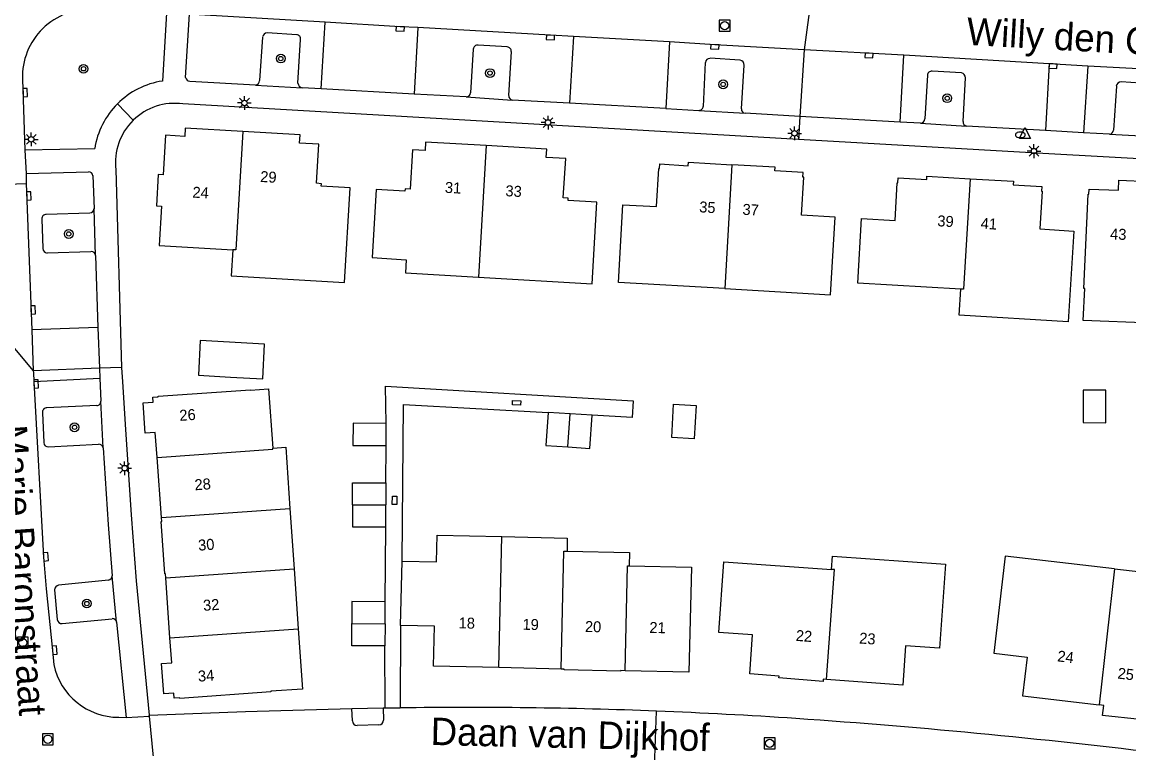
# Model space of a CAD drawing. Extents: x 131000 to 133013, y 393000 to 396501.
# Drawn here: x 132779 to 132880, y 394496.5 to 394562.8 of the extents above; entities that cross this region are included whole.
import ezdxf

# ---------------------------------------------------------------- set-up
doc = ezdxf.new("R2010")
doc.units = 0
for name, color, linetype in [('gg-afsc-hekwerk', 7, 'Continuous'), ('gg-anno-huisnummerreeks BGT', 7, 'Continuous'), ('gg-anno-openbare ruimte label', 7, 'Continuous'), ('gg-bbg-bijgebouw', 7, 'Continuous'), ('gg-bbg-hoofdgebouw', 7, 'Continuous'), ('gg-bbg-tussenscheiding', 7, 'Continuous'), ('gg-knt-verharding', 7, 'Continuous'), ('gg-knt-verharding nz', 7, 'Continuous'), ('gt-grn-weggrens', 7, 'Continuous'), ('gt-symb-boom', 7, 'Continuous'), ('gt-symb-brandkraan', 7, 'Continuous'), ('gt-symb-kolk', 7, 'Continuous'), ('gt-symb-kolk center center', 7, 'Continuous'), ('gt-symb-lichtmast', 7, 'Continuous'), ('gt-symb-rioolschacht', 7, 'Continuous'), ('gt-symb-waterafsluiter', 7, 'Continuous')]:
    doc.layers.add(name, color=color, linetype=linetype)

# ---------------------------------------------------------------- blocks, each defined once
blk = doc.blocks.new('gt0-KOLK')
at = {"layer": 'gt-symb-kolk'}
blk.add_lwpolyline([(0, 0), (0.37, 0), (0.37, 0.4), (-0.38, 0.4), (-0.38, 0), (0, 0)], dxfattribs=at)
blk = doc.blocks.new('gt0-RS')
at = {"layer": 'gt-symb-rioolschacht'}
blk.add_lwpolyline([(-0.5, -0.5), (0.5, -0.5), (0.5, 0.5), (-0.5, 0.5)], close=True, dxfattribs=at)
blk.add_circle((0, 0), 0.375, dxfattribs=at)
blk = doc.blocks.new('gt0-LMAST')
at = {"layer": 'gt-symb-lichtmast'}
for p, q in [((-0.18, 0.17), (-0.45, 0.44)), ((-0.01, 0.25), (-0.01, 0.62)), ((0.17, 0.17), (0.44, 0.44)), ((-0.26, 0), (-0.63, 0)), ((-0.18, -0.18), (-0.45, -0.45)), ((-0.01, -0.25), (-0.01, -0.63)), ((0.44, -0.45), (0.17, -0.18)), ((0.24, 0), (0.62, 0))]:
    blk.add_line(p, q, dxfattribs=at)
blk.add_circle((-0.01, 0), 0.25, dxfattribs=at)
blk = doc.blocks.new('gt0-BR')
at = {"layer": 'gt-symb-brandkraan'}
for centre, radius, start, end in [((-0.24, 0), 0.206, 107.5669, 252.4331), ((0.6, -2.66), 3, 106.892, 107.5669), ((0, -0.69), 0.938, 73.108, 106.892), ((-0.6, -2.66), 3, 72.4331, 73.108), ((0.24, 0), 0.206, 287.567, 72.4331), ((0.6, 2.66), 3, 252.4331, 253.108), ((0, 0.69), 0.938, 253.108, 286.8921), ((-0.6, 2.66), 3, 286.8921, 287.567)]:
    blk.add_arc(centre, radius, start, end, dxfattribs=at)
blk = doc.blocks.new('gt0-WAFSL')
at = {"layer": 'gt-symb-waterafsluiter'}
for p, q in [((-0.5, -0.33), (0, 0.67)), ((0, 0.67), (0.5, -0.33)), ((0.5, -0.33), (-0.5, -0.33))]:
    blk.add_line(p, q, dxfattribs=at)
blk = doc.blocks.new('gt0-BOOM')
at = {"layer": 'gt-symb-boom'}
for radius in [0.4, 0.2]:
    blk.add_circle((0, 0), radius, dxfattribs=at)
blk = doc.blocks.new('gt0-KOLKCC')
at = {"layer": 'gt-symb-kolk center center'}
blk.add_lwpolyline([(-0.38, 0.2), (0.38, 0.2), (0.38, -0.2), (-0.38, -0.2)], close=True, dxfattribs=at)

msp = doc.modelspace()

# ---------------------------------------------------------------- linework, layer by layer
at = {"layer": 'gg-afsc-hekwerk'}
for p, q in [((132812.16, 394520.82), (132812.19, 394524.21)), ((132812.1, 394509.97), (132812.16, 394516.79)), ((132812.09, 394500.29), (132812.08, 394505.94)), ((132799.34, 394499.94), (132809.07, 394500.21)), ((132809.07, 394500.21), (132811.91, 394500.29)), ((132811.91, 394500.29), (132812.09, 394500.29))]:
    msp.add_line(p, q, dxfattribs=at)
for points in [[(132812.2, 394526.24), (132812.14, 394529.63), (132834.73, 394528.3), (132834.65, 394526.76), (132831, 394526.98)], [(132813.65, 394513.68), (132813.77, 394527.96), (132826.97, 394527.24)]]:
    msp.add_lwpolyline(points, dxfattribs=at)
at = {"layer": 'gg-bbg-bijgebouw'}
for p, q in [((132795.05, 394530.64), (132797.98, 394530.46)), ((132797.98, 394530.46), (132800.92, 394530.29)), ((132826.97, 394527.24), (132826.77, 394524.23)), ((132828.99, 394527.11), (132826.97, 394527.24)), ((132831, 394526.98), (132828.99, 394527.11)), ((132812.2, 394526.24), (132809.17, 394526.25)), ((132812.19, 394524.21), (132812.2, 394526.24)), ((132826.77, 394524.23), (132828.78, 394524.09)), ((132812.16, 394520.82), (132812.16, 394518.8)), ((132812.16, 394516.79), (132812.16, 394518.8)), ((132812.09, 394507.95), (132812.1, 394509.97)), ((132812.09, 394507.95), (132812.08, 394505.94))]:
    msp.add_line(p, q, dxfattribs=at)
for points in [[(132800.92, 394530.29), (132801.08, 394533.46), (132795.21, 394533.81), (132795.05, 394530.64)], [(132875.82, 394526.31), (132877.9, 394526.3), (132877.9, 394529.27), (132875.82, 394529.28), (132875.82, 394526.31)], [(132840.3, 394524.83), (132838.27, 394524.94), (132838.43, 394527.98), (132840.48, 394527.86), (132840.3, 394524.83)], [(132828.78, 394524.09), (132830.79, 394523.96), (132831, 394526.98)], [(132809.17, 394526.25), (132809.16, 394524.23), (132812.19, 394524.21)], [(132809.13, 394518.81), (132809.13, 394520.82), (132812.16, 394520.82)], [(132809.13, 394518.81), (132809.13, 394516.79), (132812.16, 394516.79)], [(132812.1, 394509.97), (132809.07, 394509.98), (132809.06, 394507.97)], [(132812.08, 394505.94), (132809.05, 394505.95), (132809.06, 394507.97)]]:
    msp.add_lwpolyline(points, dxfattribs=at)
at = {"layer": 'gg-bbg-hoofdgebouw'}
for p, q in [((132801.45, 394529.39), (132801.83, 394523.99)), ((132791.67, 394517.65), (132791.28, 394523.14)), ((132803.41, 394518.48), (132803.79, 394512.98)), ((132813.51, 394507.81), (132813.65, 394513.68)), ((132803.79, 394512.98), (132804.17, 394507.49)), ((132792.45, 394506.66), (132792.07, 394512.15)), ((132828.17, 394503.82), (132822.48, 394503.96))]:
    msp.add_line(p, q, dxfattribs=at)
for points in [[(132799.09, 394552.87), (132793.85, 394553.18), (132793.81, 394552.42), (132792.04, 394552.52), (132791.83, 394548.93), (132791.37, 394548.96), (132791.21, 394546.08), (132791.67, 394546.06), (132791.46, 394542.46), (132798.19, 394542.07)], [(132798.19, 394542.07), (132798.05, 394539.69), (132808.4, 394539.08), (132808.89, 394547.72), (132806.27, 394547.89), (132806.29, 394548.1), (132805.82, 394548.14), (132806.04, 394551.72), (132804.28, 394551.79), (132804.33, 394552.57), (132799.09, 394552.87)], [(132821.32, 394551.58), (132815.79, 394551.89), (132815.75, 394551.13), (132814.58, 394551.19), (132814.38, 394547.61), (132813.92, 394547.65), (132813.9, 394547.42), (132811.29, 394547.58), (132810.92, 394541.36), (132814.01, 394541.17), (132813.95, 394539.96), (132820.62, 394539.57)], [(132820.62, 394539.57), (132830.99, 394538.96), (132831.43, 394546.42), (132828.81, 394546.57), (132828.82, 394546.79), (132828.36, 394546.81), (132828.58, 394550.41), (132826.8, 394550.51), (132826.85, 394551.27), (132821.32, 394551.58)], [(132843.1, 394538.54), (132833.41, 394539.1), (132833.81, 394546.19), (132836.88, 394546.02), (132837.08, 394549.48), (132837.15, 394549.48), (132837.18, 394549.91), (132839.77, 394549.75), (132839.8, 394550.06), (132843.76, 394549.84)], [(132843.1, 394538.54), (132852.77, 394537.98), (132853.18, 394545.06), (132850.11, 394545.24), (132850.31, 394548.7), (132850.24, 394548.71), (132850.27, 394549.14), (132847.69, 394549.29), (132847.71, 394549.61), (132843.76, 394549.84)], [(132864.65, 394538.49), (132855.24, 394539.04), (132855.59, 394544.93), (132858.65, 394544.75), (132858.85, 394548.2), (132858.92, 394548.2), (132858.94, 394548.63), (132861.54, 394548.48), (132861.55, 394548.8), (132865.51, 394548.56)], [(132865.51, 394548.56), (132869.47, 394548.33), (132869.45, 394548.01), (132872.04, 394547.86), (132872.02, 394547.43), (132872.09, 394547.43), (132871.88, 394543.98), (132874.96, 394543.79), (132874.46, 394535.51), (132864.51, 394536.1), (132864.65, 394538.49)], [(132882.13, 394536.58), (132882.08, 394535.38), (132875.84, 394535.63), (132875.97, 394538.53), (132875.9, 394538.54), (132876.27, 394547.15), (132876.34, 394547.14), (132876.36, 394547.61), (132879.05, 394547.51), (132879.09, 394548.42), (132881.86, 394548.31), (132881.82, 394547.39), (132882.1, 394547.38)], [(132791.28, 394523.14), (132791.11, 394525.4), (132790.2, 394525.35), (132789.99, 394528.11), (132790.92, 394528.18), (132790.89, 394528.63), (132791.37, 394528.67), (132791.37, 394528.73), (132799.79, 394529.29), (132799.79, 394529.28), (132801.45, 394529.39)], [(132801.83, 394523.99), (132803.03, 394524.07), (132803.41, 394518.48)], [(132792.07, 394512.15), (132792.04, 394512.5), (132791.98, 394512.5), (132791.64, 394517.29), (132791.7, 394517.29), (132791.67, 394517.65)], [(132813.65, 394513.68), (132816.78, 394513.61), (132816.84, 394516.05), (132822.76, 394515.91)], [(132822.76, 394515.91), (132828.73, 394515.77), (132828.71, 394514.58)], [(132828.71, 394514.58), (132834.4, 394514.45), (132834.38, 394513.25)], [(132852.38, 394502.87), (132852.1, 394502.89), (132852.09, 394502.7), (132848.04, 394503.01), (132848.06, 394503.18), (132845.4, 394503.39), (132845.65, 394506.94), (132842.56, 394507.16), (132843.02, 394513.6), (132852.85, 394512.92)], [(132852.85, 394512.92), (132852.95, 394514.11), (132863.26, 394513.38), (132862.7, 394505.73), (132859.62, 394505.93), (132859.36, 394502.36), (132852.38, 394502.87)], [(132878.7, 394512.98), (132868.7, 394514.12), (132867.66, 394505.28), (132870.71, 394504.92), (132870.3, 394501.38), (132877.28, 394500.56)], [(132834.38, 394513.25), (132840.07, 394513.11), (132839.83, 394503.54), (132834, 394503.67)], [(132878.7, 394512.98), (132888.71, 394511.83), (132887.7, 394503), (132884.63, 394503.34), (132884.23, 394499.78), (132881.14, 394500.11), (132881.03, 394499.21), (132877.6, 394499.59), (132877.7, 394500.51), (132877.28, 394500.56)], [(132822.48, 394503.96), (132816.51, 394504.1), (132816.59, 394507.74), (132813.51, 394507.81)], [(132804.17, 394507.49), (132804.54, 394502), (132801.66, 394501.8), (132801.67, 394501.73), (132793.34, 394501.14), (132793.33, 394501.2), (132792.84, 394501.16), (132792.79, 394501.61), (132791.88, 394501.57), (132791.69, 394504.34), (132792.61, 394504.39), (132792.45, 394506.66)], [(132834, 394503.67), (132833.59, 394503.68), (132833.59, 394503.62), (132828.45, 394503.75), (132828.45, 394503.82), (132828.17, 394503.82)]]:
    msp.add_lwpolyline(points, dxfattribs=at)
at = {"layer": 'gg-bbg-tussenscheiding'}
for p, q in [((132821.32, 394551.58), (132820.62, 394539.57)), ((132843.76, 394549.84), (132843.1, 394538.54)), ((132828.78, 394524.09), (132828.99, 394527.11)), ((132809.13, 394518.81), (132812.16, 394518.8)), ((132791.67, 394517.65), (132803.41, 394518.48)), ((132822.48, 394503.96), (132822.76, 394515.91)), ((132792.07, 394512.15), (132803.79, 394512.98)), ((132878.7, 394512.98), (132877.28, 394500.56)), ((132809.06, 394507.97), (132812.09, 394507.95)), ((132792.45, 394506.66), (132804.17, 394507.49))]:
    msp.add_line(p, q, dxfattribs=at)
for points in [[(132799.09, 394552.87), (132798.46, 394542.06), (132798.19, 394542.07)], [(132865.51, 394548.56), (132864.91, 394538.47), (132864.65, 394538.49)], [(132791.28, 394523.14), (132801.84, 394523.89), (132801.83, 394523.99)], [(132828.17, 394503.82), (132828.42, 394514.59), (132828.71, 394514.58)], [(132834, 394503.67), (132834.23, 394513.25), (132834.38, 394513.25)], [(132852.38, 394502.87), (132853.12, 394512.9), (132852.85, 394512.92)]]:
    msp.add_lwpolyline(points, dxfattribs=at)
at = {"layer": 'gg-knt-verharding'}
for p, q in [((132792.12, 394563.67), (132791.77, 394557.47)), ((132793.88, 394557.79), (132794.24, 394563.56)), ((132800.91, 394561.49), (132800.64, 394557.51)), ((132804.02, 394561.69), (132801.33, 394561.87)), ((132804.13, 394557.27), (132804.38, 394561.26)), ((132820.14, 394560.38), (132819.9, 394556.39)), ((132823.25, 394560.59), (132820.6, 394560.75)), ((132823.38, 394556.14), (132823.62, 394560.16)), ((132841.33, 394559.17), (132841.12, 394555.16)), ((132844.49, 394559.37), (132841.76, 394559.55)), ((132844.62, 394554.93), (132844.87, 394558.91)), ((132864.73, 394558.22), (132862.03, 394558.36)), ((132778.99, 394557.63), (132779.21, 394551.18)), ((132800.27, 394557.11), (132794.26, 394557.44)), ((132800.27, 394557.11), (132804.52, 394556.85)), ((132861.61, 394558), (132861.38, 394554.02)), ((132864.87, 394553.78), (132865.09, 394557.78)), ((132881.94, 394557.21), (132879.31, 394557.39)), ((132806.25, 394556.75), (132804.52, 394556.85)), ((132814.75, 394556.27), (132806.25, 394556.75)), ((132819.49, 394556.02), (132814.75, 394556.27)), ((132878.86, 394556.99), (132878.61, 394553)), ((132849.85, 394552.14), (132793.63, 394555.38)), ((132819.49, 394556.02), (132823.68, 394555.74)), ((132828.92, 394555.46), (132823.68, 394555.74)), ((132837.73, 394554.96), (132828.92, 394555.46)), ((132837.73, 394554.96), (132840.75, 394554.8)), ((132840.75, 394554.8), (132844.96, 394554.54)), ((132849.97, 394554.25), (132844.96, 394554.54)), ((132859.11, 394553.73), (132849.97, 394554.25)), ((132860.98, 394553.63), (132859.11, 394553.73)), ((132860.98, 394553.63), (132865.18, 394553.37)), ((132872.38, 394552.97), (132865.18, 394553.37)), ((132875.86, 394552.76), (132872.38, 394552.97)), ((132878.23, 394552.62), (132875.86, 394552.76)), ((132878.23, 394552.62), (132882.44, 394552.39)), ((132785.58, 394551.3), (132779.21, 394551.18)), ((132779.21, 394551.18), (132779.32, 394549.05)), ((132779.32, 394549.05), (132785.01, 394549.2)), ((132779.32, 394549.05), (132779.33, 394548.11)), ((132787.52, 394549.39), (132788.04, 394531.35)), ((132774.33, 394547.94), (132779.33, 394548.11)), ((132785.42, 394548.84), (132785.52, 394545.82)), ((132785.15, 394545.43), (132781.16, 394545.29)), ((132785.65, 394541.57), (132785.52, 394545.82)), ((132780.75, 394544.88), (132780.83, 394542.21)), ((132781.24, 394541.79), (132785.24, 394541.93)), ((132785.65, 394541.57), (132785.86, 394535)), ((132785.86, 394535), (132786.01, 394531.27)), ((132786.01, 394531.27), (132786.04, 394530.37)), ((132788.04, 394531.35), (132788.12, 394530.03)), ((132786.04, 394530.37), (132786.14, 394528.27)), ((132785.77, 394527.87), (132781.22, 394527.66)), ((132786.34, 394524.01), (132786.14, 394528.27)), ((132780.8, 394527.2), (132780.93, 394524.48)), ((132781.37, 394524.1), (132785.94, 394524.34)), ((132786.85, 394511.93), (132782.29, 394511.48)), ((132787.58, 394508.09), (132787.17, 394512.33)), ((132781.92, 394511.04), (132782.16, 394508.35)), ((132782.61, 394507.97), (132787.17, 394508.42)), ((132787.58, 394508.09), (132788.45, 394499.41)), ((132813.51, 394507.81), (132813.48, 394500.28)), ((132788.45, 394499.41), (132790.58, 394499.51)), ((132790.56, 394499.63), (132799.34, 394499.94)), ((132790.58, 394499.51), (132790.56, 394499.63)), ((132809.11, 394499.09), (132809.07, 394500.21)), ((132811.91, 394500.29), (132811.94, 394499.16)), ((132812.09, 394500.29), (132813.48, 394500.28)), ((132811.53, 394498.73), (132809.53, 394498.68))]:
    msp.add_line(p, q, dxfattribs=at)
for points in [[(132907.25, 394549.69), (132900.79, 394549.65), (132895.68, 394549.66), (132890.87, 394549.84), (132872.15, 394550.86), (132849.85, 394552.14)], [(132788.12, 394530.03), (132788.39, 394525.68), (132788.9, 394517.88), (132789.37, 394511.88), (132790.56, 394499.63)], [(132786.34, 394524.01), (132786.81, 394517.01), (132787.17, 394512.33)]]:
    msp.add_lwpolyline(points, dxfattribs=at)
for centre, radius, start, end in [((132785.13, 394557.86), 6.15, 86.5951, 182.0782), ((132801.35, 394561.43), 0.441, 92.4758, 171.301), ((132804.01, 394561.32), 0.371, 351.3704, 88.2407), ((132820.55, 394560.35), 0.407, 83.0543, 176.2341), ((132823.22, 394560.19), 0.395, 355.3983, 86.3998), ((132841.77, 394559.1), 0.444, 91.9175, 171.5171), ((132844.45, 394558.95), 0.422, 354.8069, 83.6628), ((132861.98, 394557.99), 0.376, 82.45, 178.3964), ((132864.6, 394557.75), 0.485, 3.4866, 75.4035), ((132792.89, 394550.16), 7.4, 98.7246, 134.9296), ((132794.29, 394557.86), 0.414, 189.0474, 265.6851), ((132800.24, 394557.51), 0.401, 273.9668, 358.8787), ((132804.62, 394557.34), 0.498, 188.4903, 258.2365), ((132879.31, 394556.93), 0.462, 90.132, 172.3994), ((132819.48, 394556.45), 0.429, 271.0445, 351.9662), ((132823.83, 394556.17), 0.456, 183.998, 250.7913), ((132792.89, 394550.16), 7.4, 134.9319, 171.1129), ((132792.86, 394550.06), 5.38, 81.7607, 134.4412), ((132840.77, 394555.15), 0.353, 267.4659, 2.0651), ((132844.99, 394554.91), 0.368, 176.9528, 265.2928), ((132860.97, 394554.04), 0.411, 272.0131, 356.5216), ((132792.86, 394550.05), 5.38, 134.4378, 187.1135), ((132865.24, 394553.75), 0.378, 175.2311, 260.4796), ((132878.18, 394553.05), 0.43, 276.5049, 353.3433), ((132785.02, 394548.8), 0.399, 4.8665, 90.7987), ((132781.14, 394544.9), 0.394, 87.6283, 183.3416), ((132785.13, 394545.82), 0.384, 272.2623, 0.7606), ((132781.31, 394542.26), 0.483, 187.1058, 261.5069), ((132785.26, 394541.53), 0.394, 5.2504, 91.7994), ((132785.76, 394528.25), 0.381, 271.8789, 2.6067), ((132781.22, 394527.24), 0.417, 89.6907, 185.4251), ((132781.35, 394524.52), 0.421, 185.2786, 272.1447), ((132785.95, 394523.95), 0.395, 9.8528, 91.7554), ((132786.7, 394512.37), 0.467, 289.2125, 355.4313), ((132782.37, 394511.03), 0.459, 100.1668, 178.8867), ((132782.58, 394508.39), 0.419, 186.2838, 274.3067), ((132787.17, 394507.99), 0.431, 14.0037, 89.5235), ((132819.63, 394052.12), 448.2, 87.7971, 90.7867), ((132819.41, 394049.62), 450.7, 86.1602, 87.7817), ((132809.54, 394499.11), 0.431, 182.6556, 268.9931), ((132811.51, 394499.16), 0.429, 272.2576, 0.7217), ((132805.84, 393863.21), 637.6, 82.88817, 86.06456)]:
    msp.add_arc(centre, radius, start, end, dxfattribs=at)
at = {"layer": 'gg-knt-verharding nz'}
for p, q in [((132806.61, 394562.83), (132795.13, 394563.51)), ((132806.25, 394556.75), (132806.61, 394562.83)), ((132815.09, 394562.35), (132814.75, 394556.27)), ((132829.28, 394561.55), (132828.92, 394555.46)), ((132838.05, 394561.05), (132829.28, 394561.55)), ((132838.05, 394561.05), (132837.73, 394554.96)), ((132850.36, 394560.33), (132849.97, 394554.25)), ((132859.46, 394559.82), (132850.36, 394560.33)), ((132859.11, 394553.73), (132859.46, 394559.82)), ((132872.71, 394559.05), (132859.46, 394559.82)), ((132872.71, 394559.05), (132872.38, 394552.97)), ((132876.26, 394558.84), (132872.71, 394559.05)), ((132876.26, 394558.84), (132875.86, 394552.76)), ((132779.33, 394548.11), (132779.83, 394534.77)), ((132785.86, 394535), (132779.83, 394534.77)), ((132779.83, 394534.77), (132779.97, 394531.04)), ((132779.97, 394531.04), (132779.98, 394530.88)), ((132779.98, 394530.88), (132780.02, 394530.07)), ((132780.02, 394530.07), (132786.04, 394530.37)), ((132787.78, 394499.42), (132788.45, 394499.41))]:
    msp.add_line(p, q, dxfattribs=at)
for points in [[(132815.09, 394562.35), (132813.48, 394562.43), (132806.61, 394562.83)], [(132829.28, 394561.55), (132827.19, 394561.65), (132815.09, 394562.35)], [(132850.36, 394560.33), (132842.2, 394560.79), (132838.05, 394561.05)], [(132905.63, 394557.82), (132904.66, 394557.92), (132903.6, 394557.88), (132898.62, 394557.86), (132890.81, 394558.06), (132887.1, 394558.25), (132881.47, 394558.57), (132876.26, 394558.84)], [(132780.02, 394530.07), (132780.92, 394514.05), (132781.16, 394511.13), (132781.72, 394505.52), (132781.84, 394504.22)]]:
    msp.add_lwpolyline(points, dxfattribs=at)
msp.add_arc((132787.8, 394505.52), 6.1, 192.2425, 269.8337, dxfattribs=at)
at = {"layer": 'gt-grn-weggrens'}
for p, q in [((132851.01, 394565.34), (132850.36, 394560.33)), ((132787.67, 394555.4), (132789.1, 394553.9)), ((132849.97, 394554.25), (132849.85, 394552.14)), ((132774.72, 394537.25), (132779.97, 394531.04)), ((132786.01, 394531.27), (132779.97, 394531.04)), ((132788.04, 394531.35), (132786.01, 394531.27)), ((132791.06, 394494.55), (132790.58, 394499.51)), ((132836.68, 394494.87), (132836.86, 394499.99))]:
    msp.add_line(p, q, dxfattribs=at)

# ---------------------------------------------------------------- block references
at = {"layer": 'gt-symb-boom'}
for p in [(132802.57, 394559.52), (132784.56, 394558.59), (132821.67, 394558.2), (132842.96, 394557.17), (132863.42, 394555.9), (132783.21, 394543.52), (132783.74, 394525.88), (132784.86, 394509.8)]:
    msp.add_blockref('gt0-BOOM', p, dxfattribs=at)
at = {"layer": 'gt-symb-brandkraan'}
msp.add_blockref('gt0-BR', (132870.09, 394552.56), dxfattribs=at)
at = {"layer": 'gt-symb-kolk'}
for p, rotation in [((132813.48, 394562.43), 176.65723289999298), ((132827.19, 394561.65), 176.66528897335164), ((132842.2, 394560.79), 176.39849659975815), ((132856.28, 394560.01), 176.91595967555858), ((132873.08, 394559.03), 176.71362817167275), ((132779.04, 394556.41), -88.07901837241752), ((132779.37, 394546.98), -87.86904711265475), ((132779.76, 394536.58), -87.79647142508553), ((132780.03, 394529.82), -86.97236738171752), ((132780.92, 394514.05), -85.3951889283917), ((132781.72, 394505.52), -84.27736284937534)]:
    msp.add_blockref('gt0-KOLK', p, dxfattribs=dict(at, rotation=rotation))
at = {"layer": 'gt-symb-kolk center center'}
for p, rotation in [((132824.1, 394528.11), -3.116270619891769), ((132812.96, 394519.22), -91.54161658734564)]:
    msp.add_blockref('gt0-KOLKCC', p, dxfattribs=dict(at, rotation=rotation))
at = {"layer": 'gt-symb-lichtmast'}
for p in [(132799.26, 394555.47), (132826.98, 394553.69), (132849.48, 394552.7), (132779.79, 394552.15), (132871.34, 394551.08), (132788.32, 394522.15)]:
    msp.add_blockref('gt0-LMAST', p, dxfattribs=at)
at = {"layer": 'gt-symb-rioolschacht'}
for p in [(132843.1, 394562.53), (132779.02, 394506.23), (132781.3, 394497.42), (132847.21, 394497.05)]:
    msp.add_blockref('gt0-RS', p, dxfattribs=at)
at = {"layer": 'gt-symb-waterafsluiter'}
msp.add_blockref('gt0-WAFSL', (132870.51, 394552.56), dxfattribs=at)

# ---------------------------------------------------------------- texts
at = {"layer": 'gg-anno-huisnummerreeks BGT'}
for s, rotation, p in [('29', 356.7, (132800.67, 394548.27)), ('31', 356.8, (132817.53, 394547.28)), ('33', 356.8, (132823.06, 394546.97)), ('24', 356.7, (132794.48, 394546.84)), ('35', 356.7, (132840.75, 394545.5)), ('37', 356.7, (132844.7, 394545.28)), ('39', 356.6, (132862.49, 394544.23)), ('41', 356.6, (132866.45, 394544)), ('43', 357.7, (132878.27, 394543.03)), ('26', 4.2, (132793.35, 394526.46)), ('28', 4.1, (132794.73, 394520.13)), ('30', 4.1, (132795.06, 394514.62)), ('32', 4, (132795.51, 394509.13)), ('18', 358.6, (132818.8, 394507.54)), ('19', 358.7, (132824.63, 394507.41)), ('20', 358.5, (132830.33, 394507.21)), ('21', 358.8, (132836.21, 394507.12)), ('22', 355.6, (132849.56, 394506.4)), ('23', 355.9, (132855.35, 394506.16)), ('24', 353.3, (132873.43, 394504.53)), ('34', 3.9, (132795.04, 394502.67)), ('25', 353.6, (132878.93, 394502.96))]:
    msp.add_text(s, height=1, rotation=rotation, dxfattribs=at).set_placement(p)
at = {"layer": 'gg-anno-openbare ruimte label'}
for s, rotation, p in [('Willy den Oudenstraat', 356.8, (132865.13, 394560.78)), ('Marie Baronstraat', 273.9, (132776.89, 394526.01)), ('Daan van Dijkhof', 358.7, (132816.23, 394496.9))]:
    msp.add_text(s, height=2.5, rotation=rotation, dxfattribs=at).set_placement(p)

doc.saveas('drawing.dxf')
